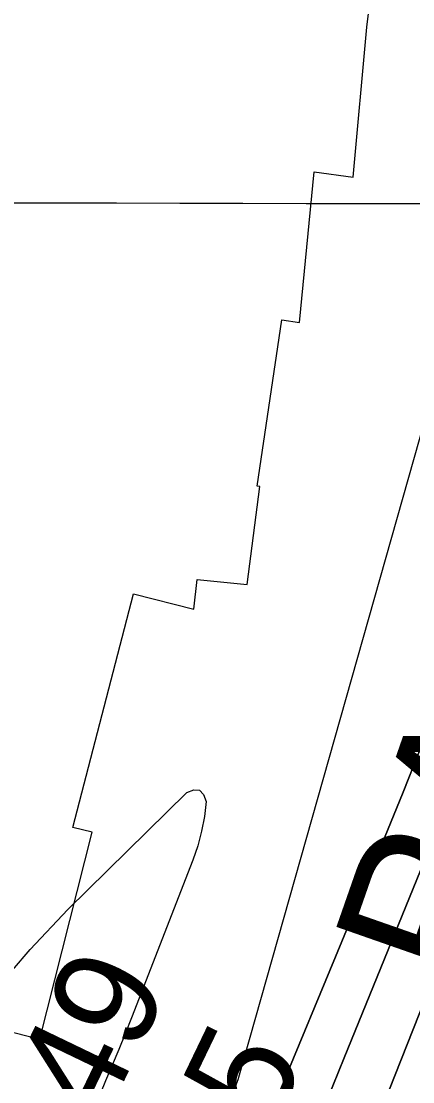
# Model space of a CAD drawing. Extents: x 3172297 to 3210190, y 958463 to 983887.
# Drawn here: x 3199876 to 3200129, y 969357 to 970040 of the extents above; entities that cross this region are included whole.
import ezdxf

# ---------------------------------------------------------------- set-up
doc = ezdxf.new("R2010")
doc.units = 0
for name, color, linetype in [('V-GRID-MAJR', 7, 'Continuous'), ('V-RIVR-RANG', 7, 'Continuous'), ('V-RRAP-RVMT', 7, 'Continuous'), ('V-RRAP-RVMT-IDEN', 7, 'Continuous'), ('V-TOPO-DPTH', 7, 'Continuous'), ('V-TOPO-MAJR', 7, 'Continuous'), ('V-TOPO-MINR', 7, 'Continuous')]:
    doc.layers.add(name, color=color, linetype=linetype)

msp = doc.modelspace()

# ---------------------------------------------------------------- linework, layer by layer
at = {"layer": 'V-GRID-MAJR'}
msp.add_spline([(3176557.23, 969982.7930000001), (3181771.021, 969968.005), (3186984.815, 969953.976), (3192198.611, 969940.7050000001), (3197412.4080000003, 969928.193), (3202626.207, 969916.438), (3207840.008, 969905.443), (3207840.009, 969905.443)], degree=3, dxfattribs=at)
at = {"layer": 'V-RRAP-RVMT'}
for p, q in [((3200099.2040000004, 970036.1359999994), (3200103.7800000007, 970073.9049999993)), ((3200090.3940000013, 969939.3979999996), (3200099.204000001, 970036.1359999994)), ((3200055.770439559, 969845.7950976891), (3200065.236000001, 969942.8829999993)), ((3200065.236000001, 969942.8829999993), (3200090.3940000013, 969939.3979999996)), ((3200028.635000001, 969740.4379999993), (3200044.5130000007, 969847.5279999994)), ((3200044.5130000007, 969847.5279999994), (3200055.770439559, 969845.7950976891)), ((3200022.172000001, 969676.9899999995), (3200030.219587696, 969740.1841243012)), ((3200030.219587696, 969740.1841243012), (3200028.635000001, 969740.4379999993)), ((3199987.592767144, 969661.1220282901), (3199989.878000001, 969680.2259999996)), ((3199989.878000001, 969680.2259999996), (3200022.172000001, 969676.9899999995)), ((3199909.730000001, 969520.4829999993), (3199948.767000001, 969670.9519999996)), ((3199948.767000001, 969670.9519999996), (3199987.592767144, 969661.1220282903)), ((3199922.105000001, 969517.3749999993), (3199909.730000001, 969520.4829999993)), ((3199888.3070000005, 969384.0279999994), (3199922.1050000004, 969517.3749999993)), ((3199864.038000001, 969390.2999999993), (3199888.3070000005, 969384.0279999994))]:
    msp.add_line(p, q, dxfattribs=at)
at = {"layer": 'V-TOPO-DPTH'}
for points in [[(3199746.555267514, 968497.2464195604), (3199778.891218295, 968582.8673863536), (3199810.563007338, 968668.7436177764), (3199837.894971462, 968744.2051335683), (3199855.481636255, 968792.5129625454), (3199873.173813, 968840.7819214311), (3199891.0242576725, 968888.9925751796), (3199908.980214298, 968937.1643588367), (3199927.256613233, 968985.2119349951), (3199945.854678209, 969033.1328020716), (3199964.935242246, 969080.8636055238), (3199984.337472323, 969128.4676998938), (3200040.2081836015, 969263.5942781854), (3200051.3697831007, 969290.6504769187), (3200062.5025290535, 969317.7185158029), (3200073.591994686, 969344.8043149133), (3200084.6526067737, 969371.9019541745), (3200148.0426388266, 969527.5580394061), (3200190.589119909, 969632.5676666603), (3200232.885599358, 969737.6773779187), (3200274.807076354, 969842.9372151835), (3200316.478551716, 969948.2971364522), (3200474.760270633, 970350.5834038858)], [(3200474.760270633, 970350.5834038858), (3200316.478551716, 969948.2971364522), (3200274.807076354, 969842.9372151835), (3200232.885599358, 969737.6773779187), (3200190.589119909, 969632.5676666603), (3200148.0426388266, 969527.5580394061), (3200084.6526067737, 969371.9019541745), (3200073.591994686, 969344.8043149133), (3200062.5025290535, 969317.7185158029), (3200051.3697831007, 969290.6504769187), (3200040.2081836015, 969263.5942781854), (3199984.337472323, 969128.4676998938), (3199964.935242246, 969080.8636055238), (3199945.854678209, 969033.1328020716), (3199927.256613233, 968985.2119349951), (3199908.980214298, 968937.1643588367), (3199891.0242576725, 968888.9925751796), (3199873.173813, 968840.7819214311), (3199855.481636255, 968792.5129625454), (3199837.894971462, 968744.2051335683), (3199810.563007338, 968668.7436177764), (3199778.891218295, 968582.8673863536), (3199746.555267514, 968497.2464195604)], [(3200102.117743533, 969321.9386382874), (3200260.3834377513, 969722.0824889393), (3200301.0873495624, 969825.77855718), (3200341.4324543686, 969929.6129725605), (3200381.2393486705, 970033.6549086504), (3200420.6874359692, 970137.8351918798)], [(3200420.6874359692, 970137.8351918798), (3200381.2393486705, 970033.6549086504), (3200341.4324543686, 969929.6129725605), (3200301.0873495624, 969825.77855718), (3200260.3834377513, 969722.0824889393), (3200102.117743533, 969321.9386382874)], [(3199630.784714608, 968313.8283394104), (3200029.526458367, 969318.224265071), (3200034.9373900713, 969331.0688261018), (3200040.3233220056, 969343.9238899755), (3200045.692587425, 969356.7859557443), (3200079.084338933, 969436.9952286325), (3200100.947720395, 969490.0433537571), (3200122.5587851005, 969543.1930289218), (3200143.7913746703, 969596.4950291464), (3200164.7716474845, 969649.8985794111), (3200209.8875809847, 969765.9481224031), (3200232.6486510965, 969825.5019744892), (3200254.953209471, 969885.2233535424), (3200276.57300024, 969945.196023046), (3200297.736279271, 970005.3362195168), (3200317.7023645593, 970065.8535381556)], [(3200317.7023645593, 970065.8535381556), (3200297.736279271, 970005.3362195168), (3200276.57300024, 969945.196023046), (3200254.953209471, 969885.2233535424), (3200232.6486510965, 969825.5019744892), (3200209.8875809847, 969765.9481224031), (3200164.7716474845, 969649.8985794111), (3200143.7913746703, 969596.4950291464), (3200122.5587851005, 969543.1930289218), (3200100.947720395, 969490.0433537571), (3200079.084338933, 969436.9952286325), (3200045.692587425, 969356.7859557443), (3200040.3233220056, 969343.9238899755), (3200034.9373900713, 969331.0688261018), (3200029.526458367, 969318.224265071), (3199630.784714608, 968313.8283394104)]]:
    msp.add_lwpolyline(points, dxfattribs=at)
at = {"layer": 'V-TOPO-MAJR'}
msp.add_lwpolyline([(3199495.1125173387, 968077.1834327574), (3200010.200703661, 969342.3638477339), (3200010.44497618, 969342.931212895), (3200011.4981809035, 969345.4104358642), (3200013.0169511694, 969349.1537342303), (3200013.820021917, 969351.2641727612), (3200014.441489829, 969352.9558451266), (3200015.6221786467, 969356.3607745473), (3200016.1813995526, 969358.0740316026), (3200309.3309271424, 970392.1612628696)], dxfattribs=at)
at = {"layer": 'V-TOPO-MINR'}
for points in [[(3199746.555267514, 968497.2464195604), (3199778.891218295, 968582.8673863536), (3199810.563007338, 968668.7436177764), (3199837.894971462, 968744.2051335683), (3199855.481636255, 968792.5129625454), (3199873.173813, 968840.7819214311), (3199891.0242576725, 968888.9925751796), (3199908.980214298, 968937.1643588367), (3199927.256613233, 968985.2119349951), (3199945.854678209, 969033.1328020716), (3199964.935242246, 969080.8636055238), (3199984.337472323, 969128.4676998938), (3200040.2081836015, 969263.5942781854), (3200051.3697831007, 969290.6504769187), (3200062.5025290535, 969317.7185158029), (3200073.591994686, 969344.8043149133), (3200084.6526067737, 969371.9019541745), (3200148.0426388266, 969527.5580394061), (3200190.589119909, 969632.5676666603), (3200232.885599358, 969737.6773779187), (3200274.807076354, 969842.9372151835), (3200316.478551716, 969948.2971364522), (3200474.760270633, 970350.5834038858)], [(3200102.117743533, 969321.9386382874), (3200260.3834377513, 969722.0824889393), (3200301.0873495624, 969825.77855718), (3200341.4324543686, 969929.6129725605), (3200381.2393486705, 970033.6549086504), (3200420.6874359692, 970137.8351918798)], [(3199630.784714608, 968313.8283394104), (3200029.526458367, 969318.224265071), (3200034.9373900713, 969331.0688261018), (3200040.3233220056, 969343.9238899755), (3200045.692587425, 969356.7859557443), (3200079.084338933, 969436.9952286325), (3200100.947720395, 969490.0433537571), (3200122.5587851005, 969543.1930289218), (3200143.7913746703, 969596.4950291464), (3200164.7716474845, 969649.8985794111), (3200209.8875809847, 969765.9481224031), (3200232.6486510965, 969825.5019744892), (3200254.953209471, 969885.2233535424), (3200276.57300024, 969945.196023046), (3200297.736279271, 970005.3362195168), (3200317.7023645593, 970065.8535381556)], [(3199706.662023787, 969175.7637006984), (3199743.199194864, 969236.7222860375), (3199780.449152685, 969297.2620525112), (3199818.3102105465, 969357.608832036), (3199838.13419891, 969386.8824083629), (3199859.2365180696, 969415.1296406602), (3199882.256333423, 969441.8373569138), (3199906.554479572, 969467.518729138), (3199983.178893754, 969543.0367925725), (3199987.7078018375, 969544.6183087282), (3199991.432327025, 969544.4677881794), (3199993.9502778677, 969541.7192125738), (3199995.6638458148, 969537.2386002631), (3199994.4836682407, 969527.5403136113), (3199992.7460968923, 969517.9688184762), (3199990.1724348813, 969508.5875106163), (3199987.041379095, 969499.3329942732), (3199947.5593699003, 969397.6750132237), (3199943.5131055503, 969387.4846696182), (3199939.3653249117, 969377.3367132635), (3199935.0652698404, 969367.2523377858), (3199930.6636984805, 969357.2103495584), (3199540.3707975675, 968395.0179515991)]]:
    msp.add_lwpolyline(points, dxfattribs=at)

# ---------------------------------------------------------------- texts
at = {"layer": 'V-RIVR-RANG'}
for s, p in [('-49', (3199916.2520133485, 969301.9003072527)), ('-35', (3200003.856385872, 969253.3266852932))]:
    msp.add_text(s, height=67, rotation=64.32944444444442, dxfattribs=at).set_placement(p)
at = {"layer": 'V-RRAP-RVMT-IDEN'}
msp.add_text('PALMETTO', height=99.99980199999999, rotation=70.72743340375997, dxfattribs=at).set_placement((3200170.3863726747, 969412.9986525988))

doc.saveas('drawing.dxf')
